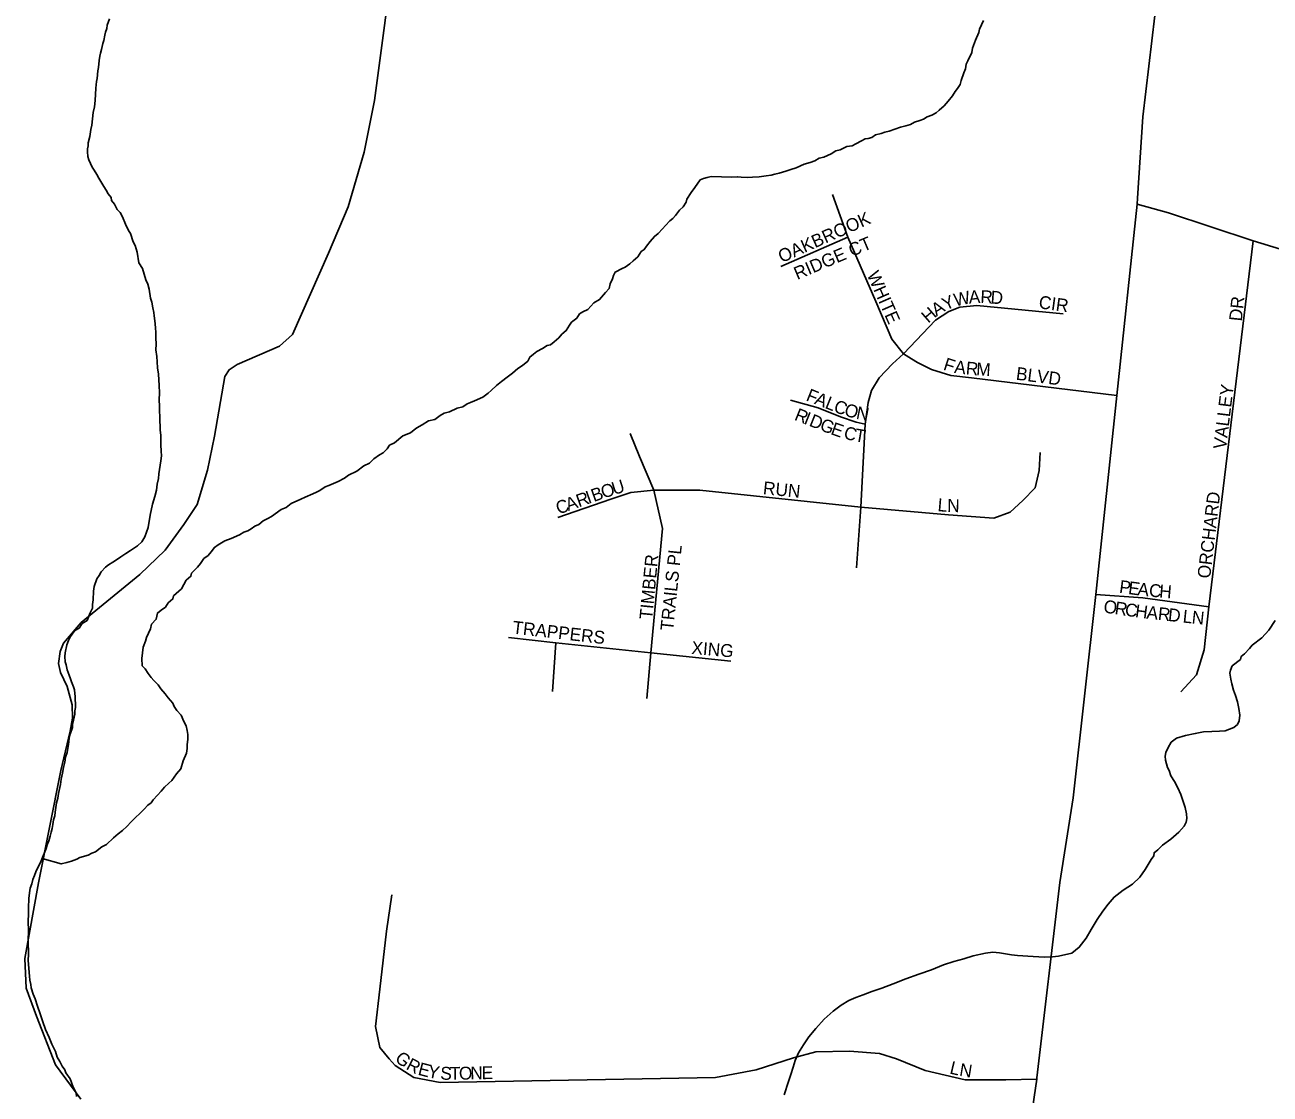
# Model space of a CAD drawing. Extents: x 1310247 to 1664935, y 235267 to 584339.
# Drawn here: x 1480556 to 1485387, y 427884 to 432035 of the extents above; entities that cross this region are included whole.
import ezdxf

# ---------------------------------------------------------------- set-up
doc = ezdxf.new("R2010")
doc.units = 0
for name, color, linetype in [('GM_X_Minor_River', 7, 'Continuous'), ('GM_X_Township_Road', 7, 'Continuous'), ('GM_X_Township_Subdivision', 7, 'Continuous'), ('GM_X_Township_Subdivision_Text', 7, 'Continuous')]:
    doc.layers.add(name, color=color, linetype=linetype)

msp = doc.modelspace()

# ---------------------------------------------------------------- linework, layer by layer
at = {"layer": 'GM_X_Minor_River'}
for points in [[(1480799, 431553.6), (1480801.3, 431565.5), (1480801.6, 431577.6), (1480808.2, 431601.4), (1480810.9, 431629.4), (1480815.3, 431645.3), (1480820.6, 431695.2), (1480825.2, 431717.1), (1480827.8, 431741.1), (1480831, 431789.1), (1480833.7, 431815.1), (1480836, 431827), (1480838.7, 431857), (1480841.1, 431868.9), (1480843.8, 431896.9), (1480846.2, 431912.9), (1480848.5, 431924.8), (1480852.8, 431938.7), (1480857.5, 431962.6), (1480861.8, 431974.5), (1480866.3, 431994.5), (1480868.6, 432006.4), (1480873, 432020.3), (1480875.3, 432034.3), (1480883.9, 432058.1)], [(1483702.6, 431545.6), (1483718.7, 431549.2), (1483745.1, 431562.5), (1483765.2, 431566), (1483779.5, 431573.6), (1483801.8, 431585.1), (1483816.1, 431592.7), (1483828.1, 431594.4), (1483842.3, 431598), (1483856.5, 431607.7), (1483878.7, 431613.1), (1483892.9, 431618.7), (1483909.1, 431622.3), (1483953.6, 431637.2), (1483973.7, 431642.6), (1483991.9, 431648.2), (1484008.2, 431657.8), (1484028.4, 431663.2), (1484042.6, 431668.9), (1484056.9, 431678.5), (1484075.1, 431684), (1484091.3, 431693.6), (1484103.6, 431703.3), (1484122.1, 431720.9), (1484138.6, 431738.5), (1484155.2, 431760.1), (1484165.6, 431775.8), (1484173.9, 431787.6), (1484184.4, 431803.4), (1484188.8, 431819.3), (1484199.6, 431849), (1484206, 431864.9), (1484208.4, 431882.8), (1484214.8, 431894.7), (1484229.6, 431928.3), (1484232.1, 431944.3), (1484244.9, 431976), (1484257.7, 432005.7), (1484260, 432017.7), (1484274.9, 432051.3)], [(1480744, 429466), (1480736.5, 429484.2), (1480732.8, 429496.3), (1480727.1, 429510.5), (1480719.6, 429530.7), (1480716.1, 429550.8), (1480712.4, 429563), (1480710.9, 429583), (1480711.3, 429597), (1480718.1, 429628.9), (1480724.5, 429644.8), (1480732.9, 429660.6), (1480749.6, 429684.2), (1480765.9, 429693.7), (1480778.3, 429711.5), (1480796.7, 429723), (1480809.5, 429752.7), (1480817.9, 429770.5), (1480818.3, 429784.5), (1480820.8, 429802.5), (1480821.6, 429836.5), (1480824.1, 429854.5), (1480834.9, 429884.2), (1480843.2, 429898), (1480851.6, 429911.8), (1480868.1, 429929.4), (1480880.4, 429939.1), (1480896.7, 429948.7), (1480910.9, 429958.3), (1480927.3, 429969.9), (1480947.7, 429983.4), (1480966, 429995), (1480980.3, 430004.6), (1480992.5, 430012.3), (1481009, 430027.9), (1481021.5, 430047.6), (1481034.4, 430083.3), (1481041.7, 430131.2), (1481050.8, 430175), (1481059.6, 430204.8), (1481066.2, 430228.7), (1481068.8, 430252.7), (1481073.4, 430274.6), (1481075.8, 430292.5), (1481083.1, 430342.4), (1481085.6, 430362.4), (1481084.1, 430380.5), (1481082.7, 430404.5), (1481083.6, 430440.5), (1481080.2, 430462.7), (1481080.5, 430476.7), (1481079, 430496.8), (1481079.5, 430514.8), (1481078, 430534.8), (1481078.5, 430554.8), (1481077.1, 430578.9), (1481077.8, 430606.9), (1481076.5, 430635), (1481073.6, 430679.2), (1481070.2, 430703.3), (1481068.8, 430727.3), (1481067.3, 430747.4), (1481064, 430773.5), (1481064.5, 430795.6), (1481063.1, 430819.6), (1481063.7, 430843.6), (1481062, 430855.7), (1481060.5, 430875.8), (1481057.3, 430905.9), (1481055.6, 430918), (1481052, 430936.1), (1481048.6, 430958.2), (1481043, 430974.4), (1481037.8, 431008.6), (1481032.3, 431028.8), (1481024.7, 431045), (1481011.8, 431089.4), (1480998.3, 431111.8), (1480991.3, 431152), (1480984, 431178.2), (1480976.3, 431192.5), (1480965.1, 431224.8), (1480957.4, 431237), (1480946, 431261.3), (1480934.7, 431289.7), (1480925.1, 431306), (1480913.3, 431318.3), (1480903.8, 431338.5), (1480892.1, 431352.9), (1480890.4, 431364.9), (1480878.8, 431379.3), (1480871.1, 431393.5), (1480861.5, 431407.8), (1480842.2, 431440.3), (1480834.6, 431454.5), (1480824.9, 431470.8), (1480817.2, 431483), (1480803.9, 431511.4), (1480800.2, 431523.5), (1480798.7, 431541.6), (1480799, 431553.6)], [(1481909.6, 430350.8), (1481932, 430366.2), (1481946.2, 430373.9), (1481960.7, 430389.5), (1481971, 430403.3), (1481989.3, 430412.8), (1482022.1, 430440), (1482052.5, 430451.2), (1482073, 430468.7), (1482085.2, 430476.4), (1482097.4, 430482.1), (1482121.8, 430497.5), (1482146, 430502.8), (1482166.5, 430518.3), (1482182.8, 430527.9), (1482203, 430533.4), (1482233.4, 430546.6), (1482255.6, 430552.1), (1482271.9, 430563.6), (1482284.1, 430569.3), (1482300.3, 430574.9), (1482332.7, 430590.1), (1482353.2, 430605.6), (1482365.5, 430615.3), (1482386, 430634.8), (1482404.5, 430650.3), (1482427, 430667.7), (1482447.4, 430683.2), (1482467.9, 430700.7), (1482486.2, 430712.2), (1482506.7, 430729.7), (1482515.2, 430745.5), (1482529.5, 430757.2), (1482541.8, 430766.9), (1482564.1, 430778.3), (1482582.5, 430789.8), (1482594.6, 430793.5), (1482608.9, 430805.2), (1482627.4, 430820.7), (1482639.7, 430834.4), (1482656.1, 430848), (1482668.7, 430869.7), (1482677, 430881.5), (1482697.5, 430897), (1482707.9, 430912.7), (1482720.1, 430920.4), (1482740.4, 430929.9), (1482763.1, 430955.4), (1482785.5, 430968.8), (1482808.3, 430996.2), (1482822.7, 431011.9), (1482827.2, 431029.8), (1482835.7, 431049.6), (1482840, 431061.5), (1482846.4, 431075.3), (1482872.8, 431088.7), (1482885, 431094.4), (1482903.4, 431107.9), (1482915.7, 431119.6), (1482934.1, 431135.1), (1482946.7, 431154.8), (1482958.9, 431162.5), (1482967.3, 431176.3), (1482981.7, 431194), (1482998.3, 431213.6), (1483012.6, 431225.2), (1483029.1, 431242.8), (1483041.5, 431256.5), (1483058, 431274.1), (1483070.3, 431283.8), (1483080.6, 431295.5), (1483095.1, 431315.2), (1483109.5, 431328.8), (1483122, 431346.5), (1483124.3, 431358.5), (1483141, 431384.1), (1483155.5, 431403.7), (1483176.3, 431433.2), (1483188.5, 431438.9), (1483202.6, 431442.5), (1483218.8, 431446.1), (1483298.9, 431444), (1483321, 431445.5), (1483335, 431443.1), (1483359, 431442.5), (1483379.1, 431443.9), (1483405.2, 431445.2), (1483431.4, 431448.6), (1483451.5, 431452), (1483465.7, 431455.7), (1483481.8, 431459.3), (1483508, 431466.6), (1483528.3, 431474.1), (1483548.5, 431479.5), (1483579, 431494.8), (1483603.2, 431500.1), (1483621.4, 431507.7), (1483637.7, 431517.3), (1483655.8, 431520.8), (1483684.2, 431534.1), (1483702.6, 431545.6)], [(1480622.3, 428799.3), (1480696.5, 428778.2), (1480718.7, 428783.6), (1480736.9, 428789.1), (1480757.1, 428796.6), (1480769.3, 428802.3), (1480801.6, 428811.5), (1480815.9, 428819.1), (1480830, 428824.8), (1480854.6, 428844.1), (1480872.9, 428853.7), (1480899.6, 428879), (1480918, 428894.5), (1480934.4, 428908.1), (1480950.9, 428923.7), (1480967.4, 428941.3), (1481018.7, 428990.1), (1481033.2, 429005.7), (1481045.4, 429015.4), (1481053.8, 429027.2), (1481070.3, 429044.8), (1481084.7, 429060.5), (1481097.1, 429076.1), (1481113.6, 429091.8), (1481125.8, 429101.4), (1481144.5, 429127), (1481161.1, 429146.6), (1481169.9, 429178.4), (1481182.7, 429208.1), (1481185.2, 429226.1), (1481185.5, 429240.1), (1481188.1, 429262.1), (1481188.5, 429280.1), (1481184.9, 429296.2), (1481181.4, 429314.3), (1481171.8, 429330.6), (1481162.4, 429354.9), (1481144.8, 429373.3), (1481135.2, 429389.6), (1481129.4, 429401.8), (1481111.9, 429422.3), (1481100.3, 429438.6), (1481082.7, 429457.1), (1481073.1, 429473.4), (1481055.5, 429489.9), (1481045.8, 429502.1), (1481034.1, 429516.5), (1481022.5, 429534.8), (1481010.8, 429547.1), (1481009.5, 429575.2), (1481014.6, 429619.1), (1481023.3, 429642.9), (1481027.6, 429656.8), (1481042.5, 429690.5), (1481047, 429708.4), (1481065.5, 429728), (1481070.1, 429751.9), (1481084.5, 429763.5), (1481100.8, 429775.1), (1481111.2, 429790.9), (1481129.7, 429806.4), (1481132, 429818.4), (1481162.8, 429845.6), (1481181.7, 429879.2), (1481200.1, 429894.7), (1481202.4, 429906.6), (1481225.1, 429930.1), (1481237.5, 429943.8), (1481250, 429963.5), (1481266.3, 429975.1), (1481278.7, 429988.8), (1481291.2, 430006.5), (1481305.5, 430016.1), (1481331.9, 430031.5), (1481356.2, 430040.8), (1481388.7, 430056), (1481405, 430065.6), (1481421.2, 430071.2), (1481433.4, 430078.9), (1481447.7, 430088.5), (1481463.9, 430096.1), (1481480.3, 430109.7), (1481498.6, 430119.2), (1481512.8, 430126.9), (1481549.6, 430153.9), (1481569.9, 430161.4), (1481588.3, 430177), (1481626.8, 430194), (1481643.1, 430201.6), (1481673.5, 430214.8), (1481687.7, 430220.4), (1481699.9, 430228.1), (1481720.3, 430241.6), (1481734.5, 430247.2), (1481770.9, 430262.3), (1481795.3, 430275.7), (1481811.7, 430287.3), (1481844.2, 430302.5), (1481870.8, 430323.8), (1481893.1, 430333.2), (1481909.6, 430350.8)], [(1483527.4, 427960.9), (1483536.2, 427988.7), (1483544.8, 428014.5), (1483557.6, 428044.2), (1483576.5, 428075.8), (1483597.3, 428107.3), (1483624.2, 428138.6), (1483657.2, 428175.8), (1483692.1, 428207), (1483722.8, 428230.2), (1483753.3, 428247.4), (1483779.6, 428258.8), (1483808, 428270), (1483842.4, 428283.1), (1483880.9, 428296.2), (1483925.4, 428313), (1483974, 428331.8), (1484024.6, 428350.5), (1484073.2, 428367.2), (1484119.8, 428386), (1484160.2, 428399), (1484198.6, 428410), (1484235, 428421.1), (1484283.4, 428431.8), (1484311.5, 428435.1), (1484337.5, 428432.4), (1484383.5, 428425.2), (1484407.5, 428422.6), (1484467.6, 428419), (1484511.6, 428415.8), (1484543.7, 428417), (1484565.9, 428420.4), (1484618.3, 428431.1), (1484646.9, 428454.3), (1484673.9, 428489.7), (1484692.8, 428523.3), (1484715.9, 428562.7), (1484738.7, 428594.2), (1484759.5, 428621.7), (1484782.2, 428649.1), (1484817, 428676.2), (1484853.7, 428699.3), (1484882.4, 428726.6), (1484903.3, 428756.1), (1484926.3, 428795.6), (1484936.7, 428809.3), (1484937, 428821.3), (1484951.3, 428833), (1484969.8, 428850.5), (1485002.5, 428873.7), (1485033.3, 428900.9), (1485053.9, 428924.4), (1485062.3, 428940.2), (1485064.7, 428954.2), (1485063.1, 428972.2), (1485057.7, 428996.4), (1485050.3, 429020.6), (1485041, 429046.9), (1485029.6, 429073.3), (1485016.2, 429097.7), (1485002.7, 429120), (1484995.2, 429140.3), (1484989.5, 429152.5), (1484982.2, 429180.7), (1484980.6, 429196.7), (1484983, 429210.7), (1484991.5, 429230.5), (1485004, 429250.2), (1485024.5, 429265.7), (1485058.8, 429276.8), (1485097.1, 429283.8), (1485129.4, 429291), (1485161.5, 429292.2), (1485191.6, 429293.4), (1485213.7, 429294.8), (1485229.9, 429300.4), (1485246.1, 429308), (1485260.5, 429319.6), (1485266.8, 429333.5), (1485269.4, 429355.4), (1485266.1, 429381.6), (1485260.7, 429407.7), (1485253.3, 429432), (1485245.8, 429452.2), (1485238.4, 429476.4), (1485234.8, 429494.5), (1485231.4, 429518.7), (1485233.7, 429530.6), (1485240.2, 429546.5), (1485272.9, 429571.7), (1485275.2, 429583.6), (1485287.5, 429593.3), (1485308.1, 429614.8), (1485318.4, 429626.5), (1485355.2, 429655.6), (1485382, 429685), (1485407.1, 429722.4)], [(1480755.8, 427875.2), (1480754.1, 427889.3), (1480742.7, 427911.6), (1480731.5, 427944), (1480714, 427966.5), (1480710.3, 427978.6), (1480700.6, 427992.8), (1480691.1, 428011.1), (1480681.4, 428027.4), (1480674, 428049.6), (1480660.7, 428078), (1480649.3, 428104.4), (1480636, 428134.8), (1480624.8, 428165.1), (1480615.5, 428195.4), (1480604.3, 428225.7), (1480595, 428254), (1480587.4, 428272.2), (1480580, 428296.5), (1480578.3, 428310.5), (1480574.7, 428326.7), (1480573.1, 428342.7), (1480568.6, 428402.9), (1480569.3, 428427), (1480568.6, 428479), (1480569.6, 428521.1), (1480568.4, 428553.2), (1480569.3, 428585.2), (1480569.8, 428607.2), (1480570.7, 428643.3), (1480573.3, 428665.2), (1480575.8, 428683.2), (1480582.2, 428701), (1480586.6, 428717), (1480593.1, 428732.8), (1480597.4, 428746.7), (1480618.6, 428790.2), (1480637.8, 428837.8), (1480642.2, 428851.7), (1480648.6, 428867.6), (1480653.1, 428885.5), (1480657.5, 428901.4), (1480661.9, 428915.3), (1480664.3, 428931.2), (1480666.7, 428949.2), (1480671.2, 428965.1), (1480673.5, 428979.1), (1480678.4, 429015), (1480682.9, 429032.9), (1480685.4, 429050.9), (1480694.3, 429086.7), (1480696.8, 429106.7), (1480701.4, 429130.6), (1480706, 429152.5), (1480710.5, 429172.4), (1480713, 429192.4), (1480719.5, 429210.2), (1480724.3, 429242.1), (1480726.9, 429266.1), (1480731.3, 429282), (1480740, 429307.8), (1480740.4, 429321.9), (1480744.7, 429335.8), (1480749.4, 429359.7), (1480749.7, 429371.7), (1480752, 429385.6), (1480752.4, 429399.7), (1480750.8, 429415.7), (1480751.1, 429427.7), (1480749.4, 429439.8), (1480747.7, 429453.9), (1480744, 429466)], [(1483501.3, 427881.4), (1483518.7, 427933.1), (1483527.4, 427960.9)]]:
    msp.add_lwpolyline(points, dxfattribs=at)
at = {"layer": 'GM_X_Township_Road'}
for points in [[(1484873.3, 431361.6), (1484893.8, 431677.7), (1485033.4, 432859.9), (1485044.4, 432990.9), (1485042.5, 433045.6)], [(1480772.4, 427864.9), (1480674.2, 427997.8), (1480601.1, 428186.9), (1480560.4, 428295.9), (1480555.6, 428410.9), (1480608.3, 428704.2), (1480694.5, 429140.1), (1480731.7, 429293.3), (1480740.1, 429343.6), (1480738.8, 429395.1), (1480720.2, 429466.2), (1480694, 429520.9), (1480686.2, 429555.8), (1480692.2, 429602.4), (1480705.3, 429634.6), (1480774.6, 429715.6), (1481001.8, 429900.8), (1481100.2, 429996.1), (1481171.7, 430094.9), (1481224.3, 430172.5), (1481264, 430307), (1481291.6, 430439), (1481331.6, 430669.5), (1481348.5, 430696.1), (1481379, 430717), (1481544.2, 430787.2), (1481594.3, 430833.1), (1481733.2, 431148.8), (1481810, 431329.1), (1481872, 431540.3), (1481911.7, 431741.3), (1482073.1, 432947.6)], [(1484482.8, 427947.2), (1484570.9, 428706.2), (1484622.9, 429033.9), (1484711.4, 429824.1), (1484793.2, 430596.1), (1484871.9, 431339.3), (1484873.3, 431361.6)], [(1487041.9, 429954.4), (1486717.2, 430248.2), (1486365.2, 430570.2), (1486191.9, 430750.3), (1486060.3, 430884.3), (1485942.5, 430979), (1485857, 431032.1), (1485669.9, 431089.9), (1485321.1, 431196.1), (1484993.2, 431304.7), (1484871.9, 431339.3)], [(1484053.6, 424946.4), (1484123.5, 425030.9), (1484162.6, 425075), (1484187.8, 425150.8), (1484190.4, 425282.2), (1484203, 425994.7), (1484195.4, 426176.6), (1484198, 426313), (1484215.6, 426487.3), (1484230.8, 426656.6), (1484251, 426798.1), (1484261.1, 426929.5), (1484276.9, 427008.4), (1484295.4, 427081.4), (1484307.7, 427122.1), (1484327.8, 427167.9), (1484353, 427221.9), (1484372, 427259), (1484384.9, 427313.5), (1484400.1, 427407), (1484421.8, 427530.7), (1484482.2, 427942.4), (1484482.8, 427947.2)]]:
    msp.add_lwpolyline(points, dxfattribs=at)
at = {"layer": 'GM_X_Township_Subdivision'}
for points in [[(1483688.8, 431376.1), (1483748.8, 431211), (1483856.9, 430961.7), (1483920, 430814.6), (1483964.3, 430758.6), (1483995.6, 430738.8), (1484019.1, 430724.5), (1484073.1, 430697.5), (1484148.2, 430673.4), (1484229.3, 430664.4), (1484793.2, 430596.1)], [(1483488.4, 431096.4), (1483748.8, 431211)], [(1485041.6, 429445.5), (1485101.7, 429512.3), (1485131.8, 429609.3), (1485150.2, 429775.6), (1485321.1, 431196.1)], [(1483782.3, 429927.2), (1483799.5, 430162.2), (1483816.7, 430484.6), (1483828.1, 430569.2), (1483841, 430615), (1483871.1, 430665.1), (1483922.7, 430719.6), (1483964.3, 430758.6), (1484088.9, 430888.7), (1484140.5, 430921.7), (1484183.5, 430938.9), (1484249.4, 430946), (1484584.8, 430913.1)], [(1483526.4, 430577.9), (1483633.6, 430548.3), (1483720.6, 430512.9), (1483781.4, 430492.6), (1483816.7, 430484.6)], [(1482969, 429420.1), (1482984.2, 429597.4), (1483029.8, 430080.5), (1482996.4, 430228.6), (1482940.3, 430359.1), (1482904.8, 430448.7)], [(1482623.8, 430122.1), (1482829.1, 430194.4), (1482907, 430219.1), (1482996.4, 430228.6), (1483175.1, 430228.6), (1483799.5, 430162.2), (1484139, 430133.6), (1484315.9, 430120.3), (1484378.6, 430143.1), (1484428, 430188.7), (1484475.6, 430238.1), (1484490.8, 430304.7), (1484494.6, 430375)], [(1484711.4, 429824.1), (1484893.8, 429810.3), (1485150.2, 429775.6)], [(1482431.9, 429656.6), (1482616, 429636.3), (1482984.2, 429597.4), (1483295, 429565.3)], [(1482602.5, 429447.1), (1482616, 429636.3)], [(1481979.2, 428658.1), (1481959.4, 428516.4), (1481933.1, 428292.2), (1481916.6, 428147.2), (1481933.1, 428064.8), (1481969.3, 428021.9), (1481992.4, 427995.5), (1482064.9, 427949.4), (1482167.1, 427929.6), (1483235.1, 427949.4), (1483393.4, 427979.1), (1483538.4, 428025.2), (1483624.1, 428048.3), (1483756, 428051.6), (1483871.3, 428041.7), (1483937.3, 428021.9), (1484049.3, 427975.8), (1484204.3, 427939.5), (1484362.5, 427939.5), (1484482.2, 427942.4)]]:
    msp.add_lwpolyline(points, dxfattribs=at)

# ---------------------------------------------------------------- texts
at = {"layer": 'GM_X_Township_Subdivision_Text'}
for s, rotation, p in [('OAKBROOK', 23.9639, (1483492.4, 431110.4)), ('RIDGE CT', 22.9625, (1483552.5, 431044.4)), ('WHITE', 293.7043, (1483821.6, 431065.9)), ('W', 11.6462, (1484165.5, 430941.8)), ('A', 2.9519, (1484219.5, 430953.1)), ('R', 357.1327, (1484262.1, 430955.4)), ('D', 355.9097, (1484301.4, 430953.4)), ('A', 32.6472, (1484092.6, 430902.3)), ('Y', 23.6319, (1484127.8, 430925)), ('CIR', 352.2402, (1484487.5, 430935.1)), ('DR', 83.9946, (1485277.7, 430882.7)), ('H', 40.9782, (1484060.9, 430874.6)), ('F', 342.17, (1484116.1, 430696.8)), ('A', 353.2998, (1484160, 430683.7)), ('R', 354.8036, (1484205.1, 430678.4)), ('M', 356.2959, (1484245.9, 430674.8)), ('BLVD', 352.5079, (1484399.4, 430657.9)), ('F', 338.1073, (1483583.4, 430578.1)), ('VALLEY', 82.9838, (1485216.1, 430385.7)), ('A', 338.0931, (1483616.1, 430564.9)), ('L', 338.0819, (1483656.9, 430548.5)), ('C', 338.7862, (1483690.1, 430535.2)), ('O', 344.124, (1483731.9, 430519.2)), ('R', 338.2076, (1483538.2, 430502.6)), ('I', 338.1905, (1483574.9, 430487.9)), ('D', 338.2818, (1483595.4, 430479.7)), ('N', 348.8278, (1483778.6, 430506.1)), ('G', 338.83, (1483636.8, 430463.3)), ('E', 340.6018, (1483679.4, 430446.8)), ('C', 345.7511, (1483729.9, 430429.9)), ('T', 350.2245, (1483772.5, 430419.3)), ('I', 19.5273, (1482742.3, 430175.1)), ('B', 19.5718, (1482763.1, 430182.5)), ('O', 18.6423, (1482800.2, 430195.6)), ('U', 17.4257, (1482841.6, 430209.6)), ('RUN', 354.1419, (1483418, 430213.5)), ('C', 19.564, (1482626.3, 430133.8)), ('A', 19.5745, (1482663.6, 430147.1)), ('R', 19.564, (1482705, 430161.8)), ('L', 355.2137, (1484095.8, 430147.5)), ('N', 358.4664, (1484133.9, 430144.4)), ('ORCHARD', 83.1916, (1485154.5, 429884.1)), ('TRAILS PL', 84.1227, (1483070.8, 429681.5)), ('TIMBER', 84.5109, (1482989.7, 429725.5)), ('P', 352.2717, (1484799.9, 429830.7)), ('E', 352.2978, (1484834.8, 429825.9)), ('A', 353.4466, (1484870.8, 429821.1)), ('C', 355.1865, (1484916.1, 429815.9)), ('H', 355.2407, (1484955.6, 429812.6)), ('O', 351.4001, (1484738.7, 429754.4)), ('R', 351.4958, (1484782.3, 429747.8)), ('C', 351.8783, (1484821.9, 429741.9)), ('H', 352.6781, (1484861.8, 429736.2)), ('A', 353.4017, (1484906.1, 429730.5)), ('R', 353.8965, (1484950.3, 429725.4)), ('D', 353.9888, (1484989.8, 429721.2)), ('L', 353.9796, (1485046.7, 429715.2)), ('N', 353.9991, (1485081.7, 429711.5)), ('TRAPPERS', 353.387, (1482445.7, 429672.3)), ('XING', 355.1036, (1483140.6, 429593.1)), ('G', 321.2242, (1481988, 428016.2)), ('R', 332.6388, (1482031.4, 427982.7)), ('E', 345.2421, (1482077.8, 427960.2)), ('L', 346.4873, (1484141.3, 427964.8)), ('N', 350.7942, (1484179.5, 427955.7)), ('Y', 348.8501, (1482115.2, 427950.5)), ('S', 357.7702, (1482166.8, 427941)), ('T', 1.0996, (1482205.1, 427939.6)), ('O', 1.1645, (1482240.4, 427940.3)), ('N', 1.187, (1482284.4, 427941.2)), ('E', 1.1747, (1482328.4, 427942.1))]:
    msp.add_text(s, height=50, rotation=rotation, dxfattribs=at).set_placement(p)

doc.saveas('drawing.dxf')
